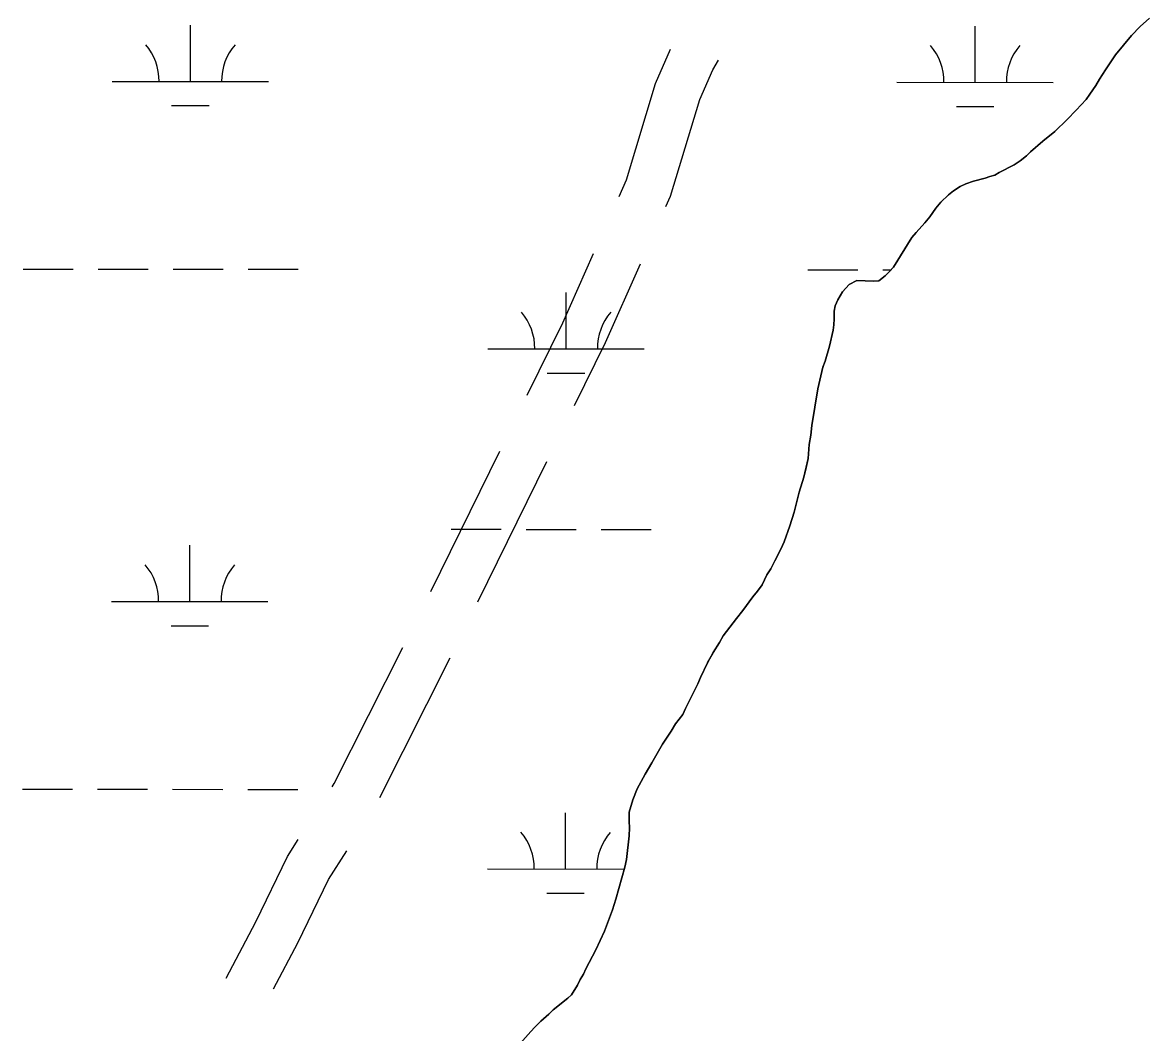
# Model space of a CAD drawing. Extents: x 3148686 to 3186545, y 916144 to 941516.
# Drawn here: x 3153371 to 3154091, y 923828 to 924474 of the extents above; entities that cross this region are included whole.
import ezdxf

# ---------------------------------------------------------------- set-up
doc = ezdxf.new("R2010")
doc.units = 0
for name, color, linetype in [('V-ROAD-CNTR', 7, 'Continuous'), ('V-SITE-VEGE', 7, 'Continuous'), ('V-TOPO-SHOR', 7, 'Continuous'), ('V-WETL-SWMP', 7, 'Continuous')]:
    doc.layers.add(name, color=color, linetype=linetype)

msp = doc.modelspace()

# ---------------------------------------------------------------- linework, layer by layer
at = {"layer": 'V-ROAD-CNTR'}
for p, q in [((3153631.81, 924109.73), (3153675.92, 924199.47)), ((3153661.97, 924103.07), (3153706.08, 924192.82)), ((3153599.18, 923977.94), (3153644.18, 924067.24))]:
    msp.add_line(p, q, dxfattribs=at)
for points in [[(3153752.24, 924362.45), (3153756.99, 924373.14), (3153775.61, 924434.72), (3153785.18, 924456.7)], [(3153782.16, 924355.91), (3153785.17, 924362.66), (3153803.81, 924424.36), (3153812.14, 924443.46), (3153815.95, 924449.71)], [(3153693.56, 924235.37), (3153716.32, 924281.67), (3153735.99, 924325.9)], [(3153723.72, 924228.72), (3153743.49, 924268.95), (3153765.91, 924319.36)], [(3153568.73, 923984.76), (3153570.08, 923986.86), (3153613.96, 924073.93)], [(3153501.02, 923862.45), (3153519.95, 923898.57), (3153540.13, 923940.3), (3153547.09, 923951.12)], [(3153531.35, 923855.7), (3153546.74, 923885.08), (3153566.35, 923925.6), (3153578.15, 923943.95)]]:
    msp.add_lwpolyline(points, dxfattribs=at)
at = {"layer": 'V-SITE-VEGE'}
for p, q in [((3154085.59, 924471.18), (3154091.46, 924476.42)), ((3154079.91, 924465.35), (3154085.59, 924471.18)), ((3154069.72, 924453.1), (3154079.91, 924465.35)), ((3154063.24, 924443.37), (3154069.72, 924453.1)), ((3154059.52, 924437.53), (3154063.24, 924443.37)), ((3154053.43, 924427.8), (3154057.16, 924433.45)), ((3154057.16, 924433.45), (3154059.52, 924437.53)), ((3154050.88, 924424.5), (3154053.43, 924427.8)), ((3154044.62, 924417.69), (3154050.88, 924424.5)), ((3154030.91, 924404.09), (3154038.74, 924411.67)), ((3154038.74, 924411.67), (3154044.62, 924417.69)), ((3154015.45, 924390.89), (3154023.28, 924397.88)), ((3154023.28, 924397.88), (3154030.91, 924404.09)), ((3154012.9, 924388.36), (3154015.45, 924390.89)), ((3153995.31, 924377.7), (3154004.88, 924382.74)), ((3154004.88, 924382.74), (3154008.8, 924385.26)), ((3154008.8, 924385.26), (3154012.9, 924388.36)), ((3153989.45, 924375.19), (3153992.57, 924375.96)), ((3153992.57, 924375.96), (3153995.31, 924377.7)), ((3153966.2, 924366.11), (3153970.31, 924368.83)), ((3153970.31, 924368.83), (3153974.02, 924370.57)), ((3153974.02, 924370.57), (3153978.9, 924372.3)), ((3153978.9, 924372.3), (3153986.32, 924374.03)), ((3153986.32, 924374.03), (3153989.45, 924375.19)), ((3153957.98, 924358.73), (3153962.87, 924363.39)), ((3153962.87, 924363.39), (3153966.2, 924366.11)), ((3153950.92, 924349.4), (3153954.84, 924354.84)), ((3153954.84, 924354.84), (3153957.98, 924358.73)), ((3153947.79, 924345.5), (3153950.92, 924349.4)), ((3153939.56, 924336.17), (3153942.3, 924339.48)), ((3153942.3, 924339.48), (3153947.79, 924345.5)), ((3153927.78, 924317.3), (3153939.56, 924336.17)), ((3153918.39, 924308.56), (3153922.5, 924311.66)), ((3153922.5, 924311.66), (3153925.24, 924314.38)), ((3153925.24, 924314.38), (3153927.78, 924317.3)), ((3153895.15, 924301.43), (3153899.46, 924306.1)), ((3153899.46, 924306.1), (3153904.34, 924308.61)), ((3153904.34, 924308.61), (3153914.88, 924308.18)), ((3153914.88, 924308.18), (3153918.39, 924308.56)), ((3153890.43, 924292.48), (3153892.2, 924296.37)), ((3153892.2, 924296.37), (3153895.15, 924301.43)), ((3153889.81, 924284.09), (3153889.83, 924289.16)), ((3153889.83, 924289.16), (3153890.43, 924292.48)), ((3153889.6, 924280.38), (3153889.81, 924284.09)), ((3153886.82, 924266.74), (3153889.2, 924276.88)), ((3153889.2, 924276.88), (3153889.6, 924280.38)), ((3153884.05, 924257.19), (3153886.82, 924266.74)), ((3153879.31, 924239.46), (3153882.67, 924253.3)), ((3153882.67, 924253.3), (3153884.05, 924257.19)), ((3153875.51, 924215.88), (3153879.31, 924239.46)), ((3153873.9, 924203.79), (3153874.9, 924209.83)), ((3153874.9, 924209.83), (3153875.51, 924215.88)), ((3153873.09, 924194.82), (3153873.9, 924203.79)), ((3153870.51, 924182.93), (3153873.09, 924194.82)), ((3153867.35, 924173.19), (3153870.51, 924182.93)), ((3153864.18, 924160.52), (3153867.35, 924173.19)), ((3153861.41, 924151.76), (3153864.18, 924160.52)), ((3153857.87, 924141.43), (3153861.41, 924151.76)), ((3153855.7, 924136.76), (3153857.87, 924141.43)), ((3153851.97, 924129.36), (3153855.7, 924136.76)), ((3153846.86, 924120.41), (3153849.22, 924124.3)), ((3153849.22, 924124.3), (3153851.97, 924129.36)), ((3153843.72, 924113.98), (3153846.86, 924120.41)), ((3153837.83, 924106.4), (3153840.77, 924109.9)), ((3153840.77, 924109.9), (3153843.72, 924113.98)), ((3153831.36, 924097.65), (3153837.83, 924106.4)), ((3153827.25, 924092.59), (3153831.36, 924097.65)), ((3153818.82, 924081.51), (3153827.25, 924092.59)), ((3153816.46, 924077.22), (3153818.82, 924081.51)), ((3153812.53, 924070.8), (3153816.46, 924077.22)), ((3153808.81, 924064.18), (3153812.53, 924070.8)), ((3153804.28, 924054.84), (3153808.81, 924064.18)), ((3153802.71, 924050.75), (3153804.28, 924054.84)), ((3153794.65, 924034.98), (3153802.71, 924050.75)), ((3153788.37, 924025.06), (3153793.07, 924031.09)), ((3153793.07, 924031.09), (3153794.65, 924034.98)), ((3153785.62, 924020.38), (3153788.37, 924025.06)), ((3153779.93, 924012.02), (3153785.62, 924020.38)), ((3153773.25, 924000.15), (3153779.93, 924012.02)), ((3153768.93, 923992.95), (3153773.25, 924000.15)), ((3153763.83, 923983.6), (3153768.93, 923992.95)), ((3153761.07, 923976.4), (3153763.83, 923983.6)), ((3153758.7, 923968.61), (3153761.07, 923976.4)), ((3153758.68, 923962.95), (3153758.7, 923968.61)), ((3153758.64, 923953.39), (3153758.85, 923958.65)), ((3153758.85, 923958.65), (3153758.68, 923962.95)), ((3153757.02, 923938.38), (3153758.64, 923953.39)), ((3153756.03, 923933.5), (3153757.02, 923938.38)), ((3153750.29, 923913.04), (3153756.03, 923933.5)), ((3153748.12, 923906.23), (3153750.29, 923913.04)), ((3153743, 923892.59), (3153748.12, 923906.23)), ((3153737.29, 923880.52), (3153743, 923892.59)), ((3153731, 923868.45), (3153737.29, 923880.52)), ((3153727.47, 923861.64), (3153729.43, 923864.95)), ((3153729.43, 923864.95), (3153731, 923868.45)), ((3153721.77, 923851.71), (3153725.7, 923857.94)), ((3153725.7, 923857.94), (3153727.47, 923861.64)), ((3153710.04, 923842.2), (3153719.43, 923849.58)), ((3153719.43, 923849.58), (3153721.77, 923851.71)), ((3153707.29, 923839.48), (3153710.04, 923842.2)), ((3153698.29, 923831.13), (3153702.2, 923835.01)), ((3153702.2, 923835.01), (3153707.29, 923839.48)), ((3153683.99, 923814.8), (3153695.74, 923828.41)), ((3153695.74, 923828.41), (3153698.29, 923831.13))]:
    msp.add_line(p, q, dxfattribs=at)
at = {"layer": 'V-TOPO-SHOR'}
for points in [[(3154091.46, 924476.42), (3154085.59, 924471.18), (3154079.91, 924465.35), (3154069.72, 924453.1), (3154063.24, 924443.37), (3154059.52, 924437.53), (3154057.16, 924433.45), (3154053.43, 924427.8), (3154050.88, 924424.5), (3154044.62, 924417.69), (3154038.74, 924411.67), (3154030.91, 924404.09), (3154023.28, 924397.88), (3154015.45, 924390.89), (3154012.9, 924388.36), (3154008.8, 924385.26), (3154004.88, 924382.74), (3153995.31, 924377.7), (3153992.57, 924375.96), (3153989.45, 924375.19), (3153986.32, 924374.03), (3153978.9, 924372.3), (3153974.02, 924370.57), (3153970.31, 924368.83), (3153966.2, 924366.11), (3153962.87, 924363.39), (3153957.98, 924358.73), (3153954.84, 924354.84), (3153950.92, 924349.39), (3153947.79, 924345.5), (3153942.3, 924339.48), (3153939.56, 924336.17), (3153927.78, 924317.3), (3153925.24, 924314.38), (3153922.5, 924311.66), (3153918.39, 924308.56), (3153914.88, 924308.18), (3153904.34, 924308.61), (3153899.46, 924306.09), (3153895.15, 924301.43), (3153892.2, 924296.37), (3153890.43, 924292.48), (3153889.83, 924289.16), (3153889.81, 924284.09), (3153889.6, 924280.38), (3153889.2, 924276.88), (3153886.82, 924266.74), (3153884.05, 924257.19), (3153882.67, 924253.3), (3153879.31, 924239.46), (3153875.51, 924215.88), (3153874.9, 924209.83), (3153873.9, 924203.79), (3153873.09, 924194.82), (3153871.9, 924189.17), (3153870.51, 924182.93), (3153867.35, 924173.19), (3153864.18, 924160.52), (3153861.41, 924151.76), (3153857.87, 924141.43), (3153855.7, 924136.76), (3153851.97, 924129.36), (3153849.22, 924124.3), (3153846.86, 924120.41), (3153843.72, 924113.98), (3153840.77, 924109.9), (3153837.83, 924106.4), (3153831.36, 924097.65), (3153827.25, 924092.59), (3153818.82, 924081.51), (3153816.46, 924077.22), (3153812.53, 924070.8), (3153808.81, 924064.18), (3153804.28, 924054.84), (3153802.71, 924050.75), (3153794.65, 924034.98), (3153793.07, 924031.09)], [(3153793.07, 924031.09), (3153788.37, 924025.06), (3153785.62, 924020.38), (3153779.93, 924012.02), (3153773.25, 924000.15), (3153768.93, 923992.95), (3153763.83, 923983.6), (3153761.07, 923976.4), (3153758.7, 923968.61), (3153758.68, 923962.95), (3153758.85, 923958.66), (3153758.64, 923953.39), (3153757.02, 923938.38), (3153756.03, 923933.5), (3153750.29, 923913.04), (3153748.12, 923906.23), (3153743, 923892.59), (3153737.29, 923880.52), (3153731, 923868.45), (3153729.43, 923864.95), (3153727.47, 923861.64), (3153725.7, 923857.94), (3153721.77, 923851.71), (3153719.43, 923849.58), (3153710.04, 923842.2), (3153707.29, 923839.48), (3153702.2, 923835.01), (3153698.29, 923831.13), (3153695.74, 923828.41), (3153683.99, 923814.8)]]:
    msp.add_lwpolyline(points, dxfattribs=at)
at = {"layer": 'V-WETL-SWMP'}
for p, q in [((3153478.07, 924435.99), (3153478.11, 924471.99)), ((3153979.98, 924435.46), (3153980.02, 924471.46)), ((3153428.07, 924436.04), (3153528.07, 924435.94)), ((3153929.98, 924435.51), (3154029.98, 924435.41)), ((3153466.05, 924420.57), (3153490.05, 924420.55)), ((3153967.96, 924420.04), (3153991.96, 924420.02)), ((3153371.1, 924316.03), (3153403.1, 924316)), ((3153419.1, 924315.98), (3153451.1, 924315.95)), ((3153467.1, 924315.93), (3153499.1, 924315.9)), ((3153515.1, 924315.88), (3153547.1, 924315.85)), ((3153873.01, 924315.5), (3153905.01, 924315.47)), ((3153921.01, 924315.45), (3153926.16, 924315.45)), ((3153718.36, 924264.92), (3153718.4, 924300.92)), ((3153668.36, 924264.98), (3153768.36, 924264.87)), ((3153706.35, 924249.5), (3153730.35, 924249.48)), ((3153644.83, 924149.57), (3153676.83, 924149.53)), ((3153692.83, 924149.52), (3153724.83, 924149.48)), ((3153740.83, 924149.47), (3153772.83, 924149.43)), ((3153477.72, 924103.31), (3153477.76, 924139.31)), ((3153427.72, 924103.37), (3153527.72, 924103.26)), ((3153465.7, 924087.9), (3153489.7, 924087.87)), ((3153370.75, 923983.36), (3153402.75, 923983.32)), ((3153418.75, 923983.31), (3153450.75, 923983.27)), ((3153466.75, 923983.25), (3153498.75, 923983.22)), ((3153514.75, 923983.2), (3153546.75, 923983.17)), ((3153718.01, 923932.25), (3153718.05, 923968.25)), ((3153668.01, 923932.3), (3153755.66, 923932.21)), ((3153706, 923916.83), (3153730, 923916.8))]:
    msp.add_line(p, q, dxfattribs=at)
msp.add_lwpolyline([(3153683.99, 923814.8), (3153695.74, 923828.41), (3153698.29, 923831.13), (3153702.21, 923835.01), (3153707.29, 923839.48), (3153710.04, 923842.2), (3153719.43, 923849.58), (3153721.77, 923851.71), (3153725.7, 923857.94), (3153727.47, 923861.64), (3153729.43, 923864.95), (3153731.01, 923868.45), (3153737.29, 923880.52), (3153743, 923892.59), (3153748.12, 923906.23), (3153750.29, 923913.05), (3153756.03, 923933.5), (3153757.02, 923938.38), (3153758.64, 923953.39), (3153758.86, 923958.66), (3153758.68, 923962.95), (3153758.7, 923968.6), (3153761.07, 923976.4), (3153763.83, 923983.6), (3153768.93, 923992.95), (3153773.25, 924000.15), (3153779.93, 924012.02), (3153785.62, 924020.39), (3153788.37, 924025.06), (3153793.07, 924031.08), (3153794.65, 924034.98), (3153802.71, 924050.75), (3153804.28, 924054.84), (3153808.8, 924064.18), (3153812.54, 924070.8), (3153816.46, 924077.22), (3153818.82, 924081.51), (3153827.25, 924092.59), (3153831.36, 924097.65), (3153837.83, 924106.4), (3153840.77, 924109.9), (3153843.71, 924113.98), (3153846.86, 924120.41), (3153849.22, 924124.3), (3153851.97, 924129.36), (3153855.7, 924136.76), (3153857.86, 924141.43), (3153861.41, 924151.76), (3153864.18, 924160.52), (3153867.35, 924173.19), (3153870.51, 924182.93), (3153871.9, 924189.17), (3153873.09, 924194.82), (3153873.9, 924203.79), (3153874.9, 924209.83), (3153875.51, 924215.88), (3153879.31, 924239.46), (3153882.68, 924253.3), (3153884.06, 924257.19), (3153886.82, 924266.74), (3153889.2, 924276.88), (3153889.6, 924280.38), (3153889.81, 924284.09), (3153889.83, 924289.16), (3153890.43, 924292.48), (3153892.2, 924296.37), (3153895.15, 924301.43), (3153899.46, 924306.09), (3153904.34, 924308.61), (3153914.87, 924308.18), (3153918.39, 924308.56), (3153922.5, 924311.66), (3153925.24, 924314.38), (3153927.78, 924317.3), (3153939.56, 924336.17), (3153942.3, 924339.48), (3153947.79, 924345.51), (3153950.92, 924349.39), (3153954.84, 924354.84), (3153957.98, 924358.73), (3153962.87, 924363.39), (3153966.2, 924366.11), (3153970.31, 924368.83), (3153974.02, 924370.57), (3153978.9, 924372.3), (3153986.32, 924374.03), (3153989.45, 924375.19), (3153992.57, 924375.96), (3153995.31, 924377.7), (3154004.89, 924382.74), (3154008.8, 924385.26), (3154012.9, 924388.36), (3154015.45, 924390.89), (3154023.28, 924397.88), (3154030.91, 924404.09), (3154038.74, 924411.67), (3154044.62, 924417.69), (3154050.88, 924424.5), (3154053.43, 924427.8), (3154057.16, 924433.45), (3154059.52, 924437.53), (3154063.24, 924443.37), (3154069.72, 924453.1), (3154079.91, 924465.35), (3154085.59, 924471.18), (3154091.46, 924476.42)], dxfattribs=at)
for centre, start, end in [((3153422.83, 924436.52), 359.16781, 40.71147), ((3153533.31, 924436.41), 139.1678, 180.71146), ((3153924.74, 924435.99), 359.16781, 40.71147), ((3154035.22, 924435.88), 139.1678, 180.71146), ((3153663.12, 924265.46), 359.16781, 40.71147), ((3153773.61, 924265.34), 139.1678, 180.71146), ((3153422.48, 924103.85), 359.16781, 40.71147), ((3153532.96, 924103.73), 139.1678, 180.71146), ((3153662.77, 923932.78), 359.16781, 40.71147), ((3153773.26, 923932.66), 139.1678, 180.71146)]:
    msp.add_arc(centre, 35.25, start, end, dxfattribs=at)

doc.saveas('drawing.dxf')
